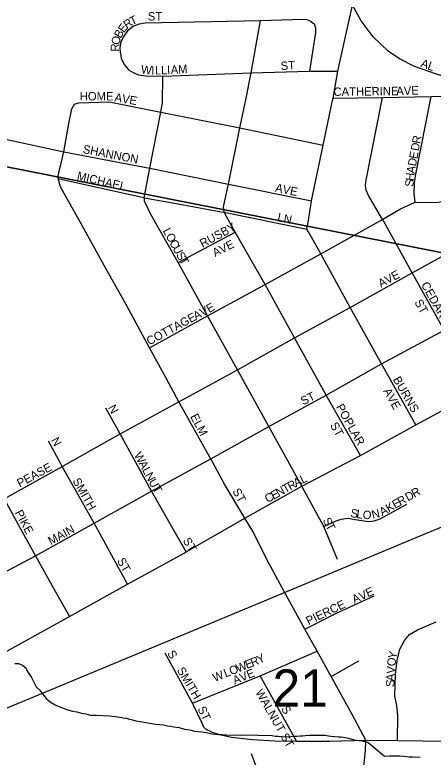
# Model space of a CAD drawing. Extents: x -209 to 4852, y 0 to 905.
# Drawn here: x 476.58 to 486, y 254.75 to 271.47 of the extents above; entities that cross this region are included whole.
import ezdxf

# ---------------------------------------------------------------- set-up
doc = ezdxf.new("R2010")
doc.units = 0
for name, color, linetype in [('GM_X_Airport_Location_Class_2', 7, 'Continuous'), ('GM_X_Airport_Location_Class_3', 7, 'Continuous'), ('GM_X_County_Road', 7, 'Continuous'), ('GM_X_Minor_River', 7, 'Continuous'), ('GM_X_Township_Road_Text', 7, 'Continuous'), ('GM_X_US_Route', 7, 'Continuous')]:
    doc.layers.add(name, color=color, linetype=linetype)

msp = doc.modelspace()

# ---------------------------------------------------------------- linework, layer by layer
at = {"layer": 'GM_X_Airport_Location_Class_2'}
for points in [[(483.74, 269.541), (483.753, 269.599), (483.856, 270.202), (484.188, 271.694)], [(487.619, 269.661), (487.529, 269.68), (486.789, 269.912), (486.061, 270.147), (485.582, 270.314), (485.245, 270.484), (484.988, 270.652), (484.656, 270.978), (484.38, 271.342), (484.188, 271.694)], [(478.96, 270.619), (478.957, 270.732), (478.977, 270.876), (479.029, 270.974), (479.144, 271.136), (479.247, 271.219), (479.389, 271.274), (479.522, 271.293), (482.113, 271.347), (483.075, 271.373), (483.158, 271.366), (483.238, 271.338), (483.321, 271.269), (483.354, 271.183), (483.358, 271.078), (483.219, 270.204)], [(481.782, 269.563), (481.907, 270.165), (482.113, 271.347)], [(478.96, 270.619), (478.979, 270.491), (479.051, 270.345), (479.146, 270.239), (479.25, 270.178), (479.37, 270.126), (479.532, 270.099), (479.917, 270.094), (481.907, 270.165), (483.219, 270.204), (483.856, 270.202)], [(479.909, 269.492), (479.917, 270.094)], [(481.314, 266.999), (481.298, 267.027), (481.282, 267.141), (481.307, 267.255), (481.396, 267.66), (481.651, 268.927), (481.782, 269.563)], [(483.187, 266.796), (483.267, 267.282), (483.526, 268.541), (483.74, 269.541)], [(483.753, 269.599), (484.865, 269.609), (485.957, 269.634), (487.024, 269.659), (487.529, 269.68)], [(484.883, 266.834), (484.866, 266.865), (484.548, 267.407), (484.498, 267.525), (484.48, 267.629), (484.491, 267.716), (484.865, 269.609)], [(485.601, 267.255), (485.576, 267.455), (485.587, 267.67), (485.604, 267.845), (485.957, 269.634)], [(477.562, 267.849), (477.687, 268.391), (477.798, 269.023), (477.863, 269.358), (477.925, 269.465), (478.017, 269.493)], [(478.017, 269.493), (478.704, 269.512), (479.874, 269.285), (481.651, 268.927), (483.526, 268.541)], [(479.5, 267.327), (479.497, 267.354), (479.62, 268.019), (479.874, 269.285), (479.897, 269.41), (479.909, 269.488), (479.909, 269.492)], [(484.874, 266.87), (485.27, 267.108), (485.601, 267.255), (486.08, 267.25), (486.203, 267.267), (486.35, 267.321), (486.905, 267.639), (487.997, 268.231), (488.661, 268.613), (488.8, 268.687), (488.91, 268.767), (488.967, 268.856), (488.998, 268.968), (489.027, 269.434)], [(476.373, 268.677), (477.687, 268.391), (479.62, 268.019), (481.396, 267.66), (483.267, 267.282)], [(476.34, 260.572), (477.651, 261.298), (478.957, 262.033), (480.28, 262.754), (481.595, 263.479), (482.881, 264.196), (484.137, 264.883), (485.53, 265.664), (488.094, 267.077), (490.027, 268.15), (490.355, 268.262)], [(480.982, 261.495), (480.28, 262.754), (479.946, 263.371), (479.619, 263.973), (479.059, 265.002), (478.634, 265.759), (478.063, 266.794), (477.728, 267.381), (477.612, 267.602), (477.558, 267.786), (477.562, 267.847), (477.562, 267.849)], [(477.558, 267.786), (479.483, 267.358)], [(479.483, 267.358), (479.497, 267.354), (480.259, 267.216)], [(480.64, 265.213), (480.265, 265.897), (479.641, 266.995), (479.538, 267.199), (479.505, 267.272), (479.5, 267.327)], [(480.259, 267.216), (481.23, 267.039)], [(481.23, 267.039), (481.298, 267.027), (483.162, 266.644)], [(479.619, 263.973), (480.924, 264.695), (482.219, 265.402), (483.471, 266.093), (484.866, 266.865), (484.874, 266.87)], [(484.371, 261.549), (483.598, 262.904), (482.881, 264.196), (482.219, 265.402), (481.549, 266.581), (481.314, 266.999)], [(485.618, 262.236), (484.842, 263.614), (484.137, 264.883), (483.471, 266.093), (483.196, 266.589), (483.162, 266.644), (483.187, 266.796)], [(487.123, 262.838), (487.011, 263.062), (486.813, 263.384), (486.25, 264.375), (485.53, 265.664), (484.883, 266.834)], [(480.265, 265.897), (481.549, 266.581)], [(483.064, 260.826), (483.048, 260.855), (482.302, 262.203), (481.595, 263.479), (480.924, 264.695), (480.64, 265.213)], [(473.765, 257.477), (474.622, 257.958), (475.467, 258.428), (476.327, 258.902), (477.05, 259.289), (478.369, 260.022), (479.664, 260.743), (480.994, 261.473), (482.302, 262.203), (483.598, 262.904), (484.842, 263.614), (486.25, 264.375), (487.634, 265.143)], [(480.398, 259.351), (480.442, 259.375), (481.761, 260.14), (483.048, 260.855), (484.371, 261.549), (485.618, 262.236), (486.588, 262.763), (486.782, 262.807)], [(478.917, 262.104), (478.633, 262.616)], [(480.442, 259.375), (479.664, 260.743), (478.957, 262.033), (478.917, 262.104)], [(475.56, 261.984), (475.663, 261.798), (475.992, 261.2), (476.34, 260.572), (476.751, 259.83), (477.05, 259.289), (477.426, 258.612), (477.811, 257.925)], [(477.616, 261.361), (477.339, 261.872)], [(479.119, 258.65), (478.369, 260.022), (477.651, 261.298), (477.616, 261.361)], [(481.761, 260.14), (481.305, 260.904), (480.994, 261.473), (480.982, 261.495)], [(483.546, 259.947), (483.544, 259.95), (483.064, 260.826)], [(483.544, 259.95), (483.706, 260.023), (483.817, 260.077), (483.929, 260.114), (484.084, 260.133), (484.249, 260.108), (484.55, 260.06), (484.678, 260.074), (484.813, 260.118), (485.415, 260.455)], [(482.692, 258.401), (482.655, 258.467), (482.255, 259.206), (481.951, 259.827), (481.761, 260.14)], [(483.851, 259.206), (483.546, 259.947)], [(467.595, 252.839), (467.768, 252.932), (468.643, 253.35), (469.265, 253.651), (470.464, 254.233), (471.661, 254.809), (472.439, 255.186), (472.832, 255.378), (473.642, 255.771), (474.497, 256.188), (475.082, 256.475), (476.039, 256.948), (477.811, 257.925), (479.119, 258.65), (480.398, 259.351)], [(484.486, 255.113), (484.487, 255.138), (484.181, 255.715), (483.708, 256.568), (483.391, 257.137), (483.117, 257.639), (482.692, 258.401)], [(483.735, 257.95), (483.759, 257.963), (484.678, 258.385)], [(483.117, 257.639), (483.735, 257.95)], [(485.203, 255.13), (485.211, 255.687), (485.184, 255.914), (485.145, 256.134), (485.155, 256.618), (485.193, 256.933), (485.256, 257.188), (485.359, 257.383), (485.475, 257.517), (485.653, 257.622), (486.074, 257.803)], [(480.609, 255.924), (480.587, 255.972), (479.965, 257.092)], [(480.587, 255.972), (482.109, 256.585), (483.391, 257.137)], [(483.708, 256.568), (484.327, 256.923)], [(482.93, 255.116), (482.109, 256.585)], [(481.021, 255.313), (480.894, 255.375), (480.843, 255.43), (480.791, 255.534), (480.609, 255.924)], [(481.021, 255.313), (481.194, 255.264), (481.461, 255.205), (481.938, 255.148), (482.435, 255.121), (482.93, 255.116), (483.672, 255.111), (484.487, 255.138)], [(484.402, 254.156), (484.479, 254.909), (484.486, 255.113)], [(484.487, 255.138), (485.203, 255.13), (486.331, 255.116), (487.652, 255.086), (488.766, 255.055), (488.861, 255.053), (490.125, 255.024), (491.134, 254.997), (491.301, 254.99)], [(481.905, 254.837), (482.021, 254.535), (482.085, 254.411), (482.175, 254.305), (482.283, 254.198), (482.457, 254.054)]]:
    msp.add_lwpolyline(points, dxfattribs=at)
at = {"layer": 'GM_X_County_Road'}
for points in [[(476.582, 256.863), (476.666, 256.861), (476.756, 256.829), (476.838, 256.758), (476.852, 256.704), (476.955, 256.55), (477.064, 256.341), (477.146, 256.263), (477.234, 256.139), (477.286, 256.077), (477.338, 256.03), (477.398, 255.983), (477.488, 255.935), (477.571, 255.895), (477.654, 255.862), (477.729, 255.838), (477.797, 255.813), (477.881, 255.788), (477.979, 255.771), (478.085, 255.745), (478.184, 255.728), (478.29, 255.702), (478.42, 255.699), (478.564, 255.688), (478.717, 255.684), (478.846, 255.666), (478.945, 255.656), (479.02, 255.639), (479.096, 255.629), (479.165, 255.612), (479.233, 255.596), (479.308, 255.571), (479.407, 255.553), (479.749, 255.499), (479.931, 255.48)], [(479.931, 255.48), (480.022, 255.462), (480.098, 255.453), (480.166, 255.436), (480.273, 255.418), (480.409, 255.384), (480.47, 255.375), (480.553, 255.358), (480.629, 255.341), (480.705, 255.331), (480.804, 255.321), (480.933, 255.303), (481.031, 255.278), (481.168, 255.267), (481.252, 255.265), (481.343, 255.255), (481.656, 255.247), (481.732, 255.253), (482.38, 255.238), (482.448, 255.228), (482.524, 255.226), (482.593, 255.217), (482.745, 255.214), (482.799, 255.22), (482.867, 255.226), (482.936, 255.224), (483.005, 255.23), (483.066, 255.236), (483.12, 255.242), (483.219, 255.248), (483.325, 255.245), (483.387, 255.251), (483.569, 255.247), (483.645, 255.237), (483.699, 255.228), (483.79, 255.219), (483.873, 255.209), (483.934, 255.208), (484.026, 255.198), (484.101, 255.181), (484.223, 255.147), (484.276, 255.138), (484.336, 255.129), (484.405, 255.12), (484.465, 255.103), (484.534, 255.094)], [(484.534, 255.094), (484.908, 254.777), (485.023, 254.782), (485.144, 254.786), (485.251, 254.784), (485.334, 254.774), (485.463, 254.763), (485.547, 254.761), (485.714, 254.75)]]:
    msp.add_lwpolyline(points, dxfattribs=at)
at = {"layer": 'GM_X_Minor_River'}
for points in [[(473.615, 282.049), (483.896, 284.796), (485.141, 284.612), (485.156, 284.602), (486.185, 284.144), (486.909, 283.615), (487.254, 282.987), (487.5, 282.399), (487.803, 281.553), (488.009, 280.83), (487.861, 279.795), (487.341, 278.327), (486.498, 276.593), (486.015, 275.883), (485.417, 275.091), (485.5, 273.87), (486.637, 271.887), (487.481, 271.235), (488.649, 270.91), (492.13, 270.724), (495.483, 270.631), (494.708, 264.441), (472.433, 268.831)], [(472.433, 268.831), (494.708, 264.441), (492.971, 244.015), (470.722, 248.55), (471.59, 258.577), (474.545, 261.601), (472.208, 265.185)]]:
    msp.add_lwpolyline(points, close=True, dxfattribs=at)
at = {"layer": 'GM_X_US_Route'}
msp.add_lwpolyline([(472.428, 254.214), (476.935, 256.085), (482.207, 258.275), (485.625, 259.703), (494.227, 263.272), (503.696, 267.208), (504.46, 267.578), (505.135, 267.963), (505.564, 268.219)], dxfattribs=at)

# ---------------------------------------------------------------- texts
at = {"layer": 'GM_X_Airport_Location_Class_3'}
for s, height, rotation, p in [('R', 0.189, 34.815, (479.107, 271.151)), ('T', 0.189, 25.9542, (479.224, 271.232)), ('ST', 0.1894, 0, (479.578, 271.346)), ('E', 0.189, 53.4744, (479.04, 271.055)), ('B', 0.189, 59.3362, (478.966, 270.93)), ('O', 0.189, 76.1599, (478.932, 270.782)), ('R', 0.189, 87.2309, (478.926, 270.641)), ('ST', 0.1894, 3.5738, (482.576, 270.229)), ('A', 0.189, 340.3829, (485.706, 270.308)), ('L', 0.189, 340.3554, (485.863, 270.252)), ('W', 0.189, 353.6988, (479.417, 270.155)), ('I', 0.189, 359.985, (479.655, 270.13)), ('L', 0.189, 0.347, (479.739, 270.13)), ('L', 0.189, 2.1403, (479.879, 270.131)), ('I', 0.189, 3.1921, (480.016, 270.136)), ('A', 0.189, 3.2749, (480.1, 270.14)), ('M', 0.189, 3.2617, (480.266, 270.15)), ('AVE', 0.1894, 1.9739, (485.177, 269.663)), ('HOME', 0.1894, 0, (478.045, 269.546)), ('AVE', 0.1894, 349.8732, (478.818, 269.529)), ('CATHERINE', 0.1894, 0.7248, (483.761, 269.646)), ('R', 0.189, 79.3165, (485.71, 268.561)), ('SHANNON', 0.1894, 349.0186, (478.102, 268.362)), ('D', 0.189, 79.3183, (485.679, 268.397)), ('E', 0.189, 79.3287, (485.646, 268.217)), ('D', 0.189, 79.3159, (485.615, 268.053)), ('A', 0.189, 79.8261, (485.585, 267.89)), ('MICHAEL', 0.1894, 347.0742, (477.969, 267.762)), ('H', 0.189, 83.9784, (485.568, 267.727)), ('S', 0.189, 85.9806, (485.559, 267.596)), ('AVE', 0.1894, 347.9116, (482.435, 267.495)), ('LN', 0.1894, 348.1073, (482.485, 266.829)), ('RUSBY', 0.1894, 28.2206, (480.811, 266.225)), ('L', 0.189, 298.8264, (479.909, 266.611)), ('O', 0.189, 298.833, (479.974, 266.494)), ('C', 0.189, 298.8353, (480.054, 266.348)), ('AVE', 0.1894, 26.565, (481.091, 266.018)), ('U', 0.189, 298.8232, (480.126, 266.217)), ('S', 0.189, 298.8267, (480.207, 266.071)), ('T', 0.189, 301.7549, (480.276, 265.945)), ('AVE', 0.1894, 28.2997, (484.828, 265.325)), ('CEDAR', 0.1894, 299.2939, (485.726, 265.395)), ('ST', 0.1894, 299.755, (485.576, 265)), ('V', 0.189, 28.833, (480.811, 264.672)), ('E', 0.189, 30.1092, (480.961, 264.754)), ('COTTAGE', 0.1894, 28.5419, (479.611, 264.025)), ('A', 0.189, 28.129, (480.661, 264.592)), ('BURNS', 0.1894, 299.8971, (485.092, 263.262)), ('AVE', 0.1894, 299.2472, (484.875, 263.002)), ('ST', 0.1894, 26.565, (483.079, 262.676)), ('N', 0.189, 299.0629, (478.676, 262.628)), ('POPLAR', 0.1894, 299.4725, (483.809, 262.645)), ('ELM', 0.1894, 298.2998, (480.526, 262.427)), ('ST', 0.1894, 299.7432, (483.676, 262.233)), ('N', 0.189, 299.0629, (477.393, 261.895)), ('W', 0.189, 298.483, (479.259, 261.561)), ('PEASE', 0.1894, 28.3944, (476.694, 260.825)), ('A', 0.189, 298.4854, (479.363, 261.37)), ('L', 0.189, 298.4849, (479.442, 261.224)), ('N', 0.189, 298.4854, (479.506, 261.107)), ('SMITH', 0.1894, 299.5786, (477.876, 260.978)), ('U', 0.189, 298.6361, (479.586, 260.96)), ('A', 0.189, 28.3052, (482.918, 260.831)), ('L', 0.189, 26.8461, (483.064, 260.909)), ('T', 0.189, 302.1805, (479.672, 260.803)), ('N', 0.189, 29.0291, (482.525, 260.613)), ('T', 0.189, 29.0401, (482.671, 260.694)), ('R', 0.189, 29.064, (482.787, 260.758)), ('ST', 0.1894, 299.7432, (481.476, 260.745)), ('C', 0.189, 29.031, (482.277, 260.475)), ('E', 0.189, 29.0567, (482.409, 260.548)), ('D', 0.189, 29.8506, (485.437, 260.511)), ('R', 0.189, 29.8473, (485.581, 260.594)), ('E', 0.189, 29.8296, (485.148, 260.345)), ('R', 0.189, 29.8579, (485.263, 260.411)), ('S', 0.189, 351.8854, (484.135, 260.162)), ('N', 0.189, 14.3538, (484.645, 260.117)), ('A', 0.189, 29.6515, (484.858, 260.179)), ('K', 0.189, 29.8485, (485.003, 260.262)), ('PIKE', 0.1894, 298.1777, (476.576, 260.261)), ('L', 0.189, 351.8851, (484.267, 260.143)), ('O', 0.189, 355.849, (484.413, 260.123)), ('S', 0.189, 297.0537, (483.51, 260.093)), ('T', 0.189, 299.0173, (483.574, 259.968)), ('MAIN', 0.1894, 28.6095, (477.394, 259.525)), ('ST', 0.1894, 301.6047, (480.358, 259.629)), ('ST', 0.1894, 299.7432, (478.876, 259.178)), ('AVE', 0.1894, 24.7762, (484.23, 258.21)), ('PIERCE', 0.1894, 25.5131, (483.196, 257.726)), ('S', 0.189, 299.7314, (480.009, 257.095)), ('R', 0.189, 21.7924, (481.935, 256.788)), ('Y', 0.189, 26.5697, (482.09, 256.85)), ('Y', 0.189, 77.2413, (485.168, 256.953)), ('W', 0.189, 21.792, (481.61, 256.658)), ('E', 0.189, 21.7953, (481.811, 256.738)), ('O', 0.189, 84.1981, (485.152, 256.793)), ('SMITH', 0.1894, 300.7356, (480.225, 256.712)), ('W', 0.189, 21.792, (481.084, 256.447)), ('L', 0.189, 21.7714, (481.331, 256.546)), ('O', 0.189, 21.7803, (481.455, 256.596)), ('AVE', 0.1894, 22.1648, (481.535, 256.388)), ('V', 0.189, 86.7195, (485.143, 256.629)), ('A', 0.189, 86.7274, (485.133, 256.462)), ('S', 0.189, 86.7202, (485.126, 256.329)), ('WALNUT ST', 0.1894, 299.7456, (481.993, 256.217)), ('ST', 0.1894, 296.5651, (480.693, 255.843)), ('S', 0.189, 299.755, (482.576, 255.845))]:
    msp.add_text(s, height=height, rotation=rotation, dxfattribs=at).set_placement(p)
at = {"layer": 'GM_X_Township_Road_Text'}
msp.add_text('21', height=0.8371, rotation=0, dxfattribs=at).set_placement((482.386, 255.893))

doc.saveas('drawing.dxf')
